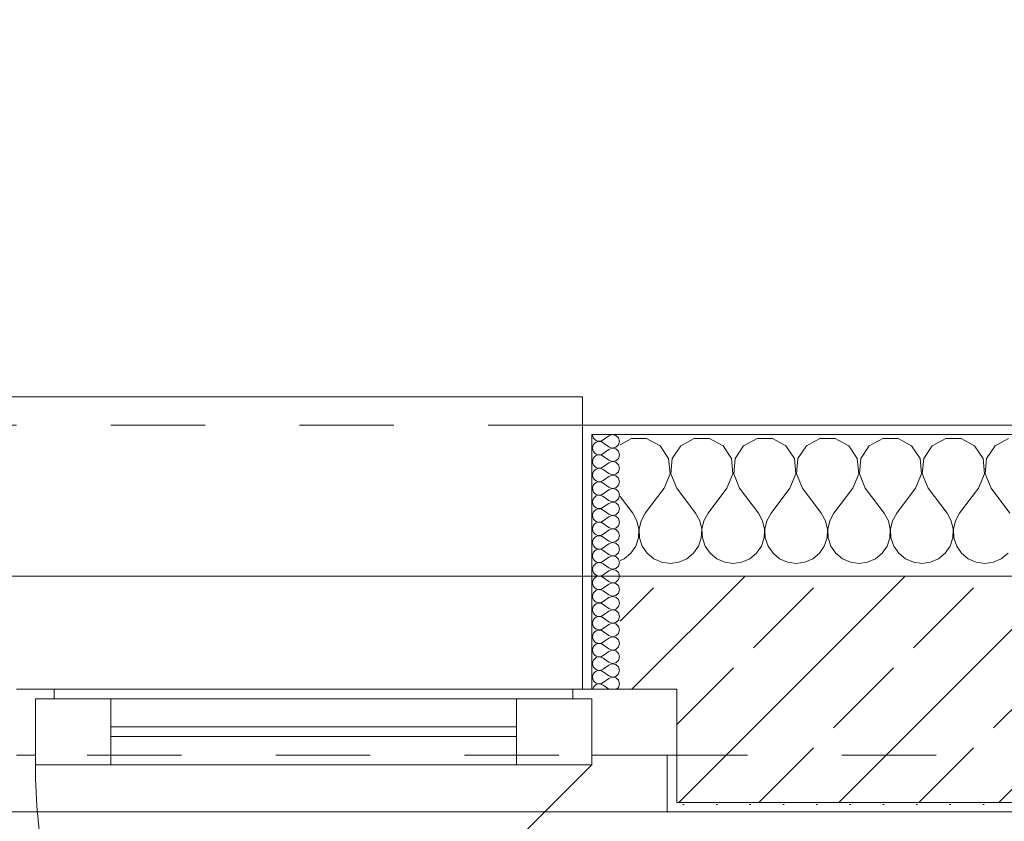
# Model space of a CAD drawing. Header units: metres. Extents: x -4 to 100, y -11 to 17.
# Tile 685 of 728: x 60.443 to 61.487, y 13.435 to 14.285. Entities that reach past the tile are written whole.
import ezdxf

# ---------------------------------------------------------------- set-up
doc = ezdxf.new("R2010")
doc.units = ezdxf.units.M
doc.header["$MEASUREMENT"] = 0
doc.linetypes.add('Strichlinie eng', pattern=[0.115, 0.075, -0.04])
doc.linetypes.add('Untersicht', pattern=[0.1, 0.075, -0.025])
for name, color, linetype in [('152 - Bemaßung_ Beschriftung.Ausbau', 7, 'Continuous'), ('603 - Struktur.Bodenplatte_ Decke Roh', 7, 'Continuous'), ('604 - Struktur.Wand Aussen', 7, 'Continuous'), ('650 - Abdeckung.Fußboden Aufbau', 7, 'Continuous'), ('Neubau_653 - Abdeckung.TB Verkofferung', 7, 'Continuous')]:
    doc.layers.add(name, color=color, linetype=linetype)
doc.styles.add('ERSTELLTER_STIL_2', font='txt')
doc.dimstyles.new('ERSTELLTER_STIL__5', dxfattribs={"dimtxt": 0.1, "dimasz": 0.0532, "dimexe": 0.18, "dimexo": 0.0625, "dimgap": 0, "dimtad": 1, "dimtih": 1, "dimtoh": 1, "dimzin": 0, "dimdsep": 46, "dimtxsty": 'ERSTELLTER_STIL_2', "dimblk": 'ARROWHEAD_2', "dimblk1": 'ARROWHEAD_2', "dimblk2": 'ARROWHEAD_2', "dimcen": 0.09, "dimse1": 1, "dimse2": 1, "dimclrd": 7, "dimclre": 7, "dimclrt": 7, "dimazin": 0, "dimtfac": 1, "dimtdec": 4, "dimtmove": 0, "dimatfit": 3, "dimfxl": 1, "dimtolj": 1, "dimtzin": 0, "dimarcsym": 0})
doc.dimstyles.new('ERSTELLTER_STIL__6', dxfattribs={"dimtxt": 0.1, "dimasz": 0.0532, "dimexe": 0.18, "dimexo": 0.0625, "dimgap": 0, "dimtad": 1, "dimtih": 1, "dimtoh": 1, "dimzin": 0, "dimdsep": 46, "dimtxsty": 'ERSTELLTER_STIL_2', "dimblk": 'ARROWHEAD_2', "dimblk1": 'ARROWHEAD_2', "dimblk2": 'ARROWHEAD_2', "dimcen": 0.09, "dimse1": 1, "dimse2": 1, "dimclrd": 7, "dimclre": 7, "dimclrt": 7, "dimazin": 0, "dimtfac": 1, "dimtdec": 4, "dimtmove": 2, "dimatfit": 3, "dimfxl": 1, "dimtolj": 1, "dimtzin": 0, "dimarcsym": 0})
pattern_1 = [(0, (0, 0), (0, 0.08660254), [0, -0.05]), (0, (0.025, 0.0433), (0, 0.08660254), [0, -0.05])]
pattern_2 = [(45, (0, 0), (-0.01767767, 0.01767767), [0, -0.025])]

# ---------------------------------------------------------------- blocks, each defined once
blk = doc.blocks.new('*X79')
at = {"layer": '604 - Struktur.Wand Aussen', "color": 7, "linetype": 'Continuous', "lineweight": 5}
for p, q in [((61.0919, 13.8407), (61.08, 13.8343)), ((61.1081, 13.8407), (61.0919, 13.8407)), ((61.1224, 13.833), (61.1081, 13.8407)), ((61.1585, 13.8407), (61.1442, 13.833)), ((61.1748, 13.8407), (61.1585, 13.8407)), ((61.1891, 13.833), (61.1748, 13.8407)), ((61.2252, 13.8407), (61.2109, 13.833)), ((61.2415, 13.8407), (61.2252, 13.8407)), ((61.2558, 13.833), (61.2415, 13.8407)), ((61.2919, 13.8407), (61.2776, 13.833)), ((61.3081, 13.8407), (61.2919, 13.8407)), ((61.3224, 13.833), (61.3081, 13.8407)), ((61.3585, 13.8407), (61.3442, 13.833)), ((61.3748, 13.8407), (61.3585, 13.8407)), ((61.3891, 13.833), (61.3748, 13.8407)), ((61.4252, 13.8407), (61.4109, 13.833)), ((61.4415, 13.8407), (61.4252, 13.8407)), ((61.4558, 13.833), (61.4415, 13.8407)), ((61.4919, 13.8407), (61.4776, 13.833)), ((61.1314, 13.8195), (61.1224, 13.833)), ((61.1442, 13.833), (61.1352, 13.8195)), ((61.1981, 13.8195), (61.1891, 13.833)), ((61.2109, 13.833), (61.2019, 13.8195)), ((61.2648, 13.8195), (61.2558, 13.833)), ((61.2776, 13.833), (61.2686, 13.8195)), ((61.3314, 13.8195), (61.3224, 13.833)), ((61.3442, 13.833), (61.3352, 13.8195)), ((61.3981, 13.8195), (61.3891, 13.833)), ((61.4109, 13.833), (61.4019, 13.8195)), ((61.4648, 13.8195), (61.4558, 13.833)), ((61.4776, 13.833), (61.4686, 13.8195)), ((61.133, 13.8033), (61.1314, 13.8195)), ((61.1352, 13.8195), (61.1337, 13.8033)), ((61.1996, 13.8033), (61.1981, 13.8195)), ((61.2019, 13.8195), (61.2004, 13.8033)), ((61.2663, 13.8033), (61.2648, 13.8195)), ((61.2686, 13.8195), (61.267, 13.8033)), ((61.333, 13.8033), (61.3314, 13.8195)), ((61.3352, 13.8195), (61.3337, 13.8033)), ((61.3996, 13.8033), (61.3981, 13.8195)), ((61.4019, 13.8195), (61.4004, 13.8033)), ((61.4663, 13.8033), (61.4648, 13.8195)), ((61.4686, 13.8195), (61.467, 13.8033)), ((61.1267, 13.7883), (61.133, 13.8033)), ((61.1337, 13.8033), (61.14, 13.7883)), ((61.1933, 13.7883), (61.1996, 13.8033)), ((61.2004, 13.8033), (61.2067, 13.7883)), ((61.26, 13.7883), (61.2663, 13.8033)), ((61.267, 13.8033), (61.2733, 13.7883)), ((61.3267, 13.7883), (61.333, 13.8033)), ((61.3337, 13.8033), (61.34, 13.7883)), ((61.3933, 13.7883), (61.3996, 13.8033)), ((61.4004, 13.8033), (61.4067, 13.7883)), ((61.46, 13.7883), (61.4663, 13.8033)), ((61.467, 13.8033), (61.4733, 13.7883)), ((61.1267, 13.7883), (61.1067, 13.7617)), ((61.14, 13.7883), (61.16, 13.7617)), ((61.1933, 13.7883), (61.1733, 13.7617)), ((61.2067, 13.7883), (61.2267, 13.7617)), ((61.26, 13.7883), (61.24, 13.7617)), ((61.2733, 13.7883), (61.2933, 13.7617)), ((61.3267, 13.7883), (61.3067, 13.7617)), ((61.34, 13.7883), (61.36, 13.7617)), ((61.3933, 13.7883), (61.3733, 13.7617)), ((61.4067, 13.7883), (61.4267, 13.7617)), ((61.46, 13.7883), (61.44, 13.7617)), ((61.4733, 13.7883), (61.4933, 13.7617)), ((61.08, 13.7794), (61.0933, 13.7617)), ((61.0978, 13.7536), (61.0933, 13.7617)), ((61.1067, 13.7617), (61.1022, 13.7536)), ((61.1645, 13.7536), (61.16, 13.7617)), ((61.1733, 13.7617), (61.1689, 13.7536)), ((61.2311, 13.7536), (61.2267, 13.7617)), ((61.24, 13.7617), (61.2355, 13.7536)), ((61.2978, 13.7536), (61.2933, 13.7617)), ((61.3067, 13.7617), (61.3022, 13.7536)), ((61.3645, 13.7536), (61.36, 13.7617)), ((61.3733, 13.7617), (61.3689, 13.7536)), ((61.4311, 13.7536), (61.4267, 13.7617)), ((61.44, 13.7617), (61.4355, 13.7536)), ((61.0999, 13.7447), (61.0978, 13.7536)), ((61.1022, 13.7536), (61.1001, 13.7447)), ((61.1665, 13.7447), (61.1645, 13.7536)), ((61.1689, 13.7536), (61.1668, 13.7447)), ((61.2332, 13.7447), (61.2311, 13.7536)), ((61.2355, 13.7536), (61.2335, 13.7447)), ((61.2999, 13.7447), (61.2978, 13.7536)), ((61.3022, 13.7536), (61.3001, 13.7447)), ((61.3665, 13.7447), (61.3645, 13.7536)), ((61.3689, 13.7536), (61.3668, 13.7447)), ((61.4332, 13.7447), (61.4311, 13.7536)), ((61.4355, 13.7536), (61.4335, 13.7447)), ((61.0994, 13.7355), (61.0999, 13.7447)), ((61.1001, 13.7447), (61.1006, 13.7355)), ((61.1661, 13.7355), (61.1665, 13.7447)), ((61.1668, 13.7447), (61.1672, 13.7355)), ((61.2328, 13.7355), (61.2332, 13.7447)), ((61.2335, 13.7447), (61.2339, 13.7355)), ((61.2994, 13.7355), (61.2999, 13.7447)), ((61.3001, 13.7447), (61.3006, 13.7355)), ((61.3661, 13.7355), (61.3665, 13.7447)), ((61.3668, 13.7447), (61.3672, 13.7355)), ((61.4328, 13.7355), (61.4332, 13.7447)), ((61.4335, 13.7447), (61.4339, 13.7355)), ((61.0965, 13.7268), (61.0994, 13.7355)), ((61.1006, 13.7355), (61.1035, 13.7268)), ((61.1631, 13.7268), (61.1661, 13.7355)), ((61.1672, 13.7355), (61.1702, 13.7268)), ((61.2298, 13.7268), (61.2328, 13.7355)), ((61.2339, 13.7355), (61.2369, 13.7268)), ((61.2965, 13.7268), (61.2994, 13.7355)), ((61.3006, 13.7355), (61.3035, 13.7268)), ((61.3631, 13.7268), (61.3661, 13.7355)), ((61.3672, 13.7355), (61.3702, 13.7268)), ((61.4298, 13.7268), (61.4328, 13.7355)), ((61.4339, 13.7355), (61.4369, 13.7268)), ((61.0842, 13.7133), (61.0913, 13.7192)), ((61.0913, 13.7192), (61.0965, 13.7268)), ((61.1035, 13.7268), (61.1087, 13.7192)), ((61.1087, 13.7192), (61.1158, 13.7133)), ((61.1509, 13.7133), (61.1579, 13.7192)), ((61.1579, 13.7192), (61.1631, 13.7268)), ((61.1702, 13.7268), (61.1754, 13.7192)), ((61.1754, 13.7192), (61.1825, 13.7133)), ((61.2175, 13.7133), (61.2246, 13.7192)), ((61.2246, 13.7192), (61.2298, 13.7268)), ((61.2369, 13.7268), (61.2421, 13.7192)), ((61.2421, 13.7192), (61.2491, 13.7133)), ((61.2842, 13.7133), (61.2913, 13.7192)), ((61.2913, 13.7192), (61.2965, 13.7268)), ((61.3035, 13.7268), (61.3087, 13.7192)), ((61.3087, 13.7192), (61.3158, 13.7133)), ((61.3509, 13.7133), (61.3579, 13.7192)), ((61.3579, 13.7192), (61.3631, 13.7268)), ((61.3702, 13.7268), (61.3754, 13.7192)), ((61.3754, 13.7192), (61.3825, 13.7133)), ((61.4175, 13.7133), (61.4246, 13.7192)), ((61.4246, 13.7192), (61.4298, 13.7268)), ((61.4369, 13.7268), (61.4421, 13.7192)), ((61.4421, 13.7192), (61.4491, 13.7133)), ((61.4842, 13.7133), (61.4913, 13.7192)), ((61.08, 13.7115), (61.0842, 13.7133)), ((61.1158, 13.7133), (61.1242, 13.7096)), ((61.1242, 13.7096), (61.1333, 13.7083)), ((61.1333, 13.7083), (61.1424, 13.7096)), ((61.1424, 13.7096), (61.1509, 13.7133)), ((61.1825, 13.7133), (61.1909, 13.7096)), ((61.1909, 13.7096), (61.2, 13.7083)), ((61.2, 13.7083), (61.2091, 13.7096)), ((61.2091, 13.7096), (61.2175, 13.7133)), ((61.2491, 13.7133), (61.2576, 13.7096)), ((61.2576, 13.7096), (61.2667, 13.7083)), ((61.2667, 13.7083), (61.2758, 13.7096)), ((61.2758, 13.7096), (61.2842, 13.7133)), ((61.3158, 13.7133), (61.3242, 13.7096)), ((61.3242, 13.7096), (61.3333, 13.7083)), ((61.3333, 13.7083), (61.3424, 13.7096)), ((61.3424, 13.7096), (61.3509, 13.7133)), ((61.3825, 13.7133), (61.3909, 13.7096)), ((61.3909, 13.7096), (61.4, 13.7083)), ((61.4, 13.7083), (61.4091, 13.7096)), ((61.4091, 13.7096), (61.4175, 13.7133)), ((61.4491, 13.7133), (61.4576, 13.7096)), ((61.4576, 13.7096), (61.4667, 13.7083)), ((61.4667, 13.7083), (61.4758, 13.7096)), ((61.4758, 13.7096), (61.4842, 13.7133))]:
    blk.add_line(p, q, dxfattribs=at)
blk = doc.blocks.new('*X108')
at = {"layer": '604 - Struktur.Wand Aussen', "color": 7, "linetype": 'Continuous', "lineweight": 5}
for p, q in [((61.0507, 13.845), (61.051, 13.843)), ((61.0715, 13.845), (61.0679, 13.8436)), ((61.0753, 13.8442), (61.0715, 13.845)), ((61.0782, 13.8416), (61.0753, 13.8442)), ((61.051, 13.843), (61.0518, 13.8412)), ((61.0518, 13.8345), (61.051, 13.8327)), ((61.0518, 13.8412), (61.053, 13.8397)), ((61.053, 13.836), (61.0518, 13.8345)), ((61.053, 13.8397), (61.0547, 13.8386)), ((61.0547, 13.8371), (61.053, 13.836)), ((61.0547, 13.8386), (61.0565, 13.838)), ((61.0565, 13.8377), (61.0547, 13.8371)), ((61.0565, 13.838), (61.0585, 13.8379)), ((61.0585, 13.8378), (61.0565, 13.8377)), ((61.0585, 13.8379), (61.0604, 13.8383)), ((61.0604, 13.8374), (61.0585, 13.8378)), ((61.0604, 13.8383), (61.0621, 13.8393)), ((61.0621, 13.8364), (61.0604, 13.8374)), ((61.0679, 13.8436), (61.0621, 13.8393)), ((61.0679, 13.8321), (61.0621, 13.8364)), ((61.0753, 13.8315), (61.0782, 13.8341)), ((61.0793, 13.8379), (61.0782, 13.8416)), ((61.0782, 13.8341), (61.0793, 13.8379)), ((61.051, 13.8327), (61.0507, 13.8307)), ((61.0507, 13.8307), (61.051, 13.8288)), ((61.051, 13.8288), (61.0518, 13.827)), ((61.0518, 13.827), (61.053, 13.8254)), ((61.053, 13.8254), (61.0547, 13.8243)), ((61.0547, 13.8243), (61.0565, 13.8237)), ((61.0565, 13.8234), (61.0547, 13.8228)), ((61.0565, 13.8237), (61.0585, 13.8236)), ((61.0585, 13.8235), (61.0565, 13.8234)), ((61.0585, 13.8236), (61.0604, 13.824)), ((61.0604, 13.8231), (61.0585, 13.8235)), ((61.0604, 13.824), (61.0621, 13.825)), ((61.0679, 13.8293), (61.0621, 13.825)), ((61.0679, 13.8321), (61.0715, 13.8307)), ((61.0715, 13.8307), (61.0679, 13.8293)), ((61.0715, 13.8307), (61.0753, 13.8315)), ((61.0753, 13.83), (61.0715, 13.8307)), ((61.0782, 13.8273), (61.0753, 13.83)), ((61.0793, 13.8236), (61.0782, 13.8273)), ((61.0782, 13.8198), (61.0793, 13.8236)), ((61.051, 13.8184), (61.0507, 13.8164)), ((61.0507, 13.8164), (61.051, 13.8145)), ((61.0518, 13.8202), (61.051, 13.8184)), ((61.051, 13.8145), (61.0518, 13.8127)), ((61.053, 13.8217), (61.0518, 13.8202)), ((61.0518, 13.8127), (61.053, 13.8112)), ((61.0547, 13.8228), (61.053, 13.8217)), ((61.0621, 13.8221), (61.0604, 13.8231)), ((61.0679, 13.8179), (61.0621, 13.8221)), ((61.0679, 13.815), (61.0621, 13.8107)), ((61.0679, 13.8179), (61.0715, 13.8165)), ((61.0715, 13.8164), (61.0679, 13.815)), ((61.0715, 13.8165), (61.0753, 13.8172)), ((61.0753, 13.8157), (61.0715, 13.8164)), ((61.0753, 13.8172), (61.0782, 13.8198)), ((61.0782, 13.813), (61.0753, 13.8157)), ((61.0793, 13.8093), (61.0782, 13.813)), ((61.051, 13.8041), (61.0507, 13.8021)), ((61.0518, 13.8059), (61.051, 13.8041)), ((61.053, 13.8074), (61.0518, 13.8059)), ((61.053, 13.8112), (61.0547, 13.81)), ((61.0547, 13.8085), (61.053, 13.8074)), ((61.0547, 13.81), (61.0565, 13.8094)), ((61.0565, 13.8092), (61.0547, 13.8085)), ((61.0565, 13.8094), (61.0585, 13.8093)), ((61.0585, 13.8093), (61.0565, 13.8092)), ((61.0585, 13.8093), (61.0604, 13.8098)), ((61.0604, 13.8088), (61.0585, 13.8093)), ((61.0604, 13.8098), (61.0621, 13.8107)), ((61.0621, 13.8079), (61.0604, 13.8088)), ((61.0679, 13.8036), (61.0621, 13.8079)), ((61.0679, 13.8036), (61.0715, 13.8022)), ((61.0715, 13.8022), (61.0753, 13.8029)), ((61.0753, 13.8029), (61.0782, 13.8055)), ((61.0782, 13.8055), (61.0793, 13.8093)), ((61.0507, 13.8021), (61.051, 13.8002)), ((61.051, 13.8002), (61.0518, 13.7984)), ((61.0518, 13.7984), (61.053, 13.7969)), ((61.053, 13.7931), (61.0518, 13.7916)), ((61.053, 13.7969), (61.0547, 13.7958)), ((61.0547, 13.7942), (61.053, 13.7931)), ((61.0547, 13.7958), (61.0565, 13.7951)), ((61.0565, 13.7949), (61.0547, 13.7942)), ((61.0565, 13.7951), (61.0585, 13.795)), ((61.0585, 13.795), (61.0565, 13.7949)), ((61.0585, 13.795), (61.0604, 13.7955)), ((61.0604, 13.7945), (61.0585, 13.795)), ((61.0604, 13.7955), (61.0621, 13.7964)), ((61.0621, 13.7936), (61.0604, 13.7945)), ((61.0679, 13.8007), (61.0621, 13.7964)), ((61.0679, 13.7893), (61.0621, 13.7936)), ((61.0715, 13.8021), (61.0679, 13.8007)), ((61.0753, 13.8014), (61.0715, 13.8021)), ((61.0782, 13.7988), (61.0753, 13.8014)), ((61.0793, 13.795), (61.0782, 13.7988)), ((61.0782, 13.7912), (61.0793, 13.795)), ((61.051, 13.7898), (61.0507, 13.7879)), ((61.0507, 13.7879), (61.051, 13.7859)), ((61.0518, 13.7916), (61.051, 13.7898)), ((61.051, 13.7859), (61.0518, 13.7841)), ((61.0518, 13.7841), (61.053, 13.7826)), ((61.053, 13.7826), (61.0547, 13.7815)), ((61.0547, 13.7815), (61.0565, 13.7808)), ((61.0604, 13.7812), (61.0621, 13.7821)), ((61.0679, 13.7864), (61.0621, 13.7821)), ((61.0679, 13.7893), (61.0715, 13.7879)), ((61.0715, 13.7878), (61.0679, 13.7864)), ((61.0715, 13.7879), (61.0753, 13.7886)), ((61.0753, 13.7871), (61.0715, 13.7878)), ((61.0753, 13.7886), (61.0782, 13.7912)), ((61.0782, 13.7845), (61.0753, 13.7871)), ((61.0793, 13.7807), (61.0782, 13.7845)), ((61.051, 13.7755), (61.0507, 13.7736)), ((61.0507, 13.7736), (61.051, 13.7716)), ((61.0518, 13.7773), (61.051, 13.7755)), ((61.051, 13.7716), (61.0518, 13.7698)), ((61.053, 13.7788), (61.0518, 13.7773)), ((61.0547, 13.78), (61.053, 13.7788)), ((61.0565, 13.7806), (61.0547, 13.78)), ((61.0565, 13.7808), (61.0585, 13.7807)), ((61.0585, 13.7807), (61.0565, 13.7806)), ((61.0585, 13.7807), (61.0604, 13.7812)), ((61.0604, 13.7802), (61.0585, 13.7807)), ((61.0621, 13.7793), (61.0604, 13.7802)), ((61.0679, 13.775), (61.0621, 13.7793)), ((61.0679, 13.7721), (61.0621, 13.7679)), ((61.0679, 13.775), (61.0715, 13.7736)), ((61.0715, 13.7735), (61.0679, 13.7721)), ((61.0715, 13.7736), (61.0753, 13.7743)), ((61.0753, 13.7728), (61.0715, 13.7735)), ((61.0753, 13.7743), (61.0782, 13.777)), ((61.0782, 13.7702), (61.0753, 13.7728)), ((61.0782, 13.777), (61.0793, 13.7807)), ((61.051, 13.7612), (61.0507, 13.7593)), ((61.0518, 13.763), (61.051, 13.7612)), ((61.0518, 13.7698), (61.053, 13.7683)), ((61.053, 13.7646), (61.0518, 13.763)), ((61.053, 13.7683), (61.0547, 13.7672)), ((61.0547, 13.7657), (61.053, 13.7646)), ((61.0547, 13.7672), (61.0565, 13.7666)), ((61.0565, 13.7663), (61.0547, 13.7657)), ((61.0565, 13.7666), (61.0585, 13.7665)), ((61.0585, 13.7664), (61.0565, 13.7663)), ((61.0585, 13.7665), (61.0604, 13.7669)), ((61.0604, 13.766), (61.0585, 13.7664)), ((61.0604, 13.7669), (61.0621, 13.7679)), ((61.0621, 13.765), (61.0604, 13.766)), ((61.0679, 13.7607), (61.0621, 13.765)), ((61.0679, 13.7607), (61.0715, 13.7593)), ((61.0753, 13.76), (61.0782, 13.7627)), ((61.0793, 13.7664), (61.0782, 13.7702)), ((61.0782, 13.7627), (61.0793, 13.7664)), ((61.0507, 13.7593), (61.051, 13.7573)), ((61.051, 13.7573), (61.0518, 13.7555)), ((61.0518, 13.7555), (61.053, 13.754)), ((61.053, 13.7503), (61.0518, 13.7488)), ((61.053, 13.754), (61.0547, 13.7529)), ((61.0547, 13.7514), (61.053, 13.7503)), ((61.0547, 13.7529), (61.0565, 13.7523)), ((61.0565, 13.752), (61.0547, 13.7514)), ((61.0565, 13.7523), (61.0585, 13.7522)), ((61.0585, 13.7521), (61.0565, 13.752)), ((61.0585, 13.7522), (61.0604, 13.7526)), ((61.0604, 13.7517), (61.0585, 13.7521)), ((61.0604, 13.7526), (61.0621, 13.7536)), ((61.0621, 13.7507), (61.0604, 13.7517)), ((61.0679, 13.7579), (61.0621, 13.7536)), ((61.0679, 13.7464), (61.0621, 13.7507)), ((61.0715, 13.7593), (61.0679, 13.7579)), ((61.0715, 13.7593), (61.0753, 13.76)), ((61.0753, 13.7585), (61.0715, 13.7593)), ((61.0782, 13.7559), (61.0753, 13.7585)), ((61.0793, 13.7521), (61.0782, 13.7559)), ((61.0782, 13.7484), (61.0793, 13.7521)), ((61.051, 13.747), (61.0507, 13.745)), ((61.0507, 13.745), (61.051, 13.743)), ((61.0518, 13.7488), (61.051, 13.747)), ((61.051, 13.743), (61.0518, 13.7412)), ((61.0518, 13.7412), (61.053, 13.7397)), ((61.053, 13.7397), (61.0547, 13.7386)), ((61.0679, 13.7436), (61.0621, 13.7393)), ((61.0679, 13.7464), (61.0715, 13.745)), ((61.0715, 13.745), (61.0679, 13.7436)), ((61.0715, 13.745), (61.0753, 13.7458)), ((61.0753, 13.7442), (61.0715, 13.745)), ((61.0753, 13.7458), (61.0782, 13.7484)), ((61.0782, 13.7416), (61.0753, 13.7442)), ((61.0793, 13.7379), (61.0782, 13.7416)), ((61.051, 13.7327), (61.0507, 13.7307)), ((61.0507, 13.7307), (61.051, 13.7288)), ((61.0518, 13.7345), (61.051, 13.7327)), ((61.053, 13.736), (61.0518, 13.7345)), ((61.0547, 13.7371), (61.053, 13.736)), ((61.0547, 13.7386), (61.0565, 13.738)), ((61.0565, 13.7377), (61.0547, 13.7371)), ((61.0565, 13.738), (61.0585, 13.7379)), ((61.0585, 13.7378), (61.0565, 13.7377)), ((61.0585, 13.7379), (61.0604, 13.7383)), ((61.0604, 13.7374), (61.0585, 13.7378)), ((61.0604, 13.7383), (61.0621, 13.7393)), ((61.0621, 13.7364), (61.0604, 13.7374)), ((61.0679, 13.7321), (61.0621, 13.7364)), ((61.0679, 13.7293), (61.0621, 13.725)), ((61.0679, 13.7321), (61.0715, 13.7307)), ((61.0715, 13.7307), (61.0679, 13.7293)), ((61.0715, 13.7307), (61.0753, 13.7315)), ((61.0753, 13.73), (61.0715, 13.7307)), ((61.0753, 13.7315), (61.0782, 13.7341)), ((61.0782, 13.7273), (61.0753, 13.73)), ((61.0782, 13.7341), (61.0793, 13.7379)), ((61.051, 13.7288), (61.0518, 13.727)), ((61.0518, 13.7202), (61.051, 13.7184)), ((61.0518, 13.727), (61.053, 13.7254)), ((61.053, 13.7217), (61.0518, 13.7202)), ((61.053, 13.7254), (61.0547, 13.7243)), ((61.0547, 13.7228), (61.053, 13.7217)), ((61.0547, 13.7243), (61.0565, 13.7237)), ((61.0565, 13.7234), (61.0547, 13.7228)), ((61.0565, 13.7237), (61.0585, 13.7236)), ((61.0585, 13.7235), (61.0565, 13.7234)), ((61.0585, 13.7236), (61.0604, 13.724)), ((61.0604, 13.7231), (61.0585, 13.7235)), ((61.0604, 13.724), (61.0621, 13.725)), ((61.0621, 13.7221), (61.0604, 13.7231)), ((61.0679, 13.7179), (61.0621, 13.7221)), ((61.0753, 13.7172), (61.0782, 13.7198)), ((61.0793, 13.7236), (61.0782, 13.7273)), ((61.0782, 13.7198), (61.0793, 13.7236)), ((61.051, 13.7184), (61.0507, 13.7164)), ((61.0507, 13.7164), (61.051, 13.7145)), ((61.051, 13.7145), (61.0518, 13.7127)), ((61.0518, 13.7127), (61.053, 13.7112)), ((61.053, 13.7112), (61.0547, 13.71)), ((61.0547, 13.7085), (61.053, 13.7074)), ((61.0547, 13.71), (61.0565, 13.7094)), ((61.0565, 13.7092), (61.0547, 13.7085)), ((61.0565, 13.7094), (61.0585, 13.7093)), ((61.0585, 13.7093), (61.0565, 13.7092)), ((61.0585, 13.7093), (61.0604, 13.7098)), ((61.0604, 13.7088), (61.0585, 13.7093)), ((61.0604, 13.7098), (61.0621, 13.7107)), ((61.0621, 13.7079), (61.0604, 13.7088)), ((61.0679, 13.715), (61.0621, 13.7107)), ((61.0679, 13.7179), (61.0715, 13.7165)), ((61.0715, 13.7164), (61.0679, 13.715)), ((61.0715, 13.7165), (61.0753, 13.7172)), ((61.0753, 13.7157), (61.0715, 13.7164)), ((61.0782, 13.713), (61.0753, 13.7157)), ((61.0793, 13.7093), (61.0782, 13.713)), ((61.0782, 13.7055), (61.0793, 13.7093)), ((61.051, 13.7041), (61.0507, 13.7021)), ((61.0507, 13.7021), (61.051, 13.7002)), ((61.0518, 13.7059), (61.051, 13.7041)), ((61.051, 13.7002), (61.0518, 13.6984)), ((61.053, 13.7074), (61.0518, 13.7059)), ((61.0518, 13.6984), (61.053, 13.6969)), ((61.0679, 13.7036), (61.0621, 13.7079)), ((61.0679, 13.7007), (61.0621, 13.6964)), ((61.0679, 13.7036), (61.0715, 13.7022)), ((61.0715, 13.7021), (61.0679, 13.7007)), ((61.0715, 13.7022), (61.0753, 13.7029)), ((61.0753, 13.7014), (61.0715, 13.7021)), ((61.0753, 13.7029), (61.0782, 13.7055)), ((61.0782, 13.6988), (61.0753, 13.7014)), ((61.0793, 13.695), (61.0782, 13.6988)), ((61.051, 13.6898), (61.0507, 13.6879)), ((61.0507, 13.6879), (61.051, 13.6859)), ((61.0518, 13.6916), (61.051, 13.6898)), ((61.053, 13.6931), (61.0518, 13.6916)), ((61.053, 13.6969), (61.0547, 13.6958)), ((61.0547, 13.6942), (61.053, 13.6931)), ((61.0547, 13.6958), (61.0565, 13.6951)), ((61.0565, 13.6949), (61.0547, 13.6942)), ((61.0565, 13.6951), (61.0585, 13.695)), ((61.0585, 13.695), (61.0565, 13.6949)), ((61.0585, 13.695), (61.0604, 13.6955)), ((61.0604, 13.6945), (61.0585, 13.695)), ((61.0604, 13.6955), (61.0621, 13.6964)), ((61.0621, 13.6936), (61.0604, 13.6945)), ((61.0679, 13.6893), (61.0621, 13.6936)), ((61.0679, 13.6893), (61.0715, 13.6879)), ((61.0715, 13.6878), (61.0679, 13.6864)), ((61.0715, 13.6879), (61.0753, 13.6886)), ((61.0753, 13.6871), (61.0715, 13.6878)), ((61.0753, 13.6886), (61.0782, 13.6912)), ((61.0782, 13.6912), (61.0793, 13.695)), ((61.051, 13.6859), (61.0518, 13.6841)), ((61.0518, 13.6773), (61.051, 13.6755)), ((61.0518, 13.6841), (61.053, 13.6826)), ((61.053, 13.6788), (61.0518, 13.6773)), ((61.053, 13.6826), (61.0547, 13.6815)), ((61.0547, 13.68), (61.053, 13.6788)), ((61.0547, 13.6815), (61.0565, 13.6808)), ((61.0565, 13.6806), (61.0547, 13.68)), ((61.0565, 13.6808), (61.0585, 13.6807)), ((61.0585, 13.6807), (61.0565, 13.6806)), ((61.0585, 13.6807), (61.0604, 13.6812)), ((61.0604, 13.6802), (61.0585, 13.6807)), ((61.0604, 13.6812), (61.0621, 13.6821)), ((61.0621, 13.6793), (61.0604, 13.6802)), ((61.0679, 13.6864), (61.0621, 13.6821)), ((61.0679, 13.675), (61.0621, 13.6793)), ((61.0782, 13.6845), (61.0753, 13.6871)), ((61.0753, 13.6743), (61.0782, 13.677)), ((61.0793, 13.6807), (61.0782, 13.6845)), ((61.0782, 13.677), (61.0793, 13.6807)), ((61.051, 13.6755), (61.0507, 13.6736)), ((61.0507, 13.6736), (61.051, 13.6716)), ((61.051, 13.6716), (61.0518, 13.6698)), ((61.0518, 13.6698), (61.053, 13.6683)), ((61.053, 13.6683), (61.0547, 13.6672)), ((61.0547, 13.6672), (61.0565, 13.6666)), ((61.0565, 13.6666), (61.0585, 13.6665)), ((61.0585, 13.6665), (61.0604, 13.6669)), ((61.0604, 13.6669), (61.0621, 13.6679)), ((61.0679, 13.6721), (61.0621, 13.6679)), ((61.0679, 13.675), (61.0715, 13.6736)), ((61.0715, 13.6735), (61.0679, 13.6721)), ((61.0715, 13.6736), (61.0753, 13.6743)), ((61.0753, 13.6728), (61.0715, 13.6735)), ((61.0782, 13.6702), (61.0753, 13.6728)), ((61.0793, 13.6664), (61.0782, 13.6702)), ((61.051, 13.6612), (61.0507, 13.6593)), ((61.0507, 13.6593), (61.051, 13.6573)), ((61.0518, 13.663), (61.051, 13.6612)), ((61.051, 13.6573), (61.0518, 13.6555)), ((61.053, 13.6646), (61.0518, 13.663)), ((61.0547, 13.6657), (61.053, 13.6646)), ((61.0565, 13.6663), (61.0547, 13.6657)), ((61.0585, 13.6664), (61.0565, 13.6663)), ((61.0604, 13.666), (61.0585, 13.6664)), ((61.0621, 13.665), (61.0604, 13.666)), ((61.0679, 13.6607), (61.0621, 13.665)), ((61.0679, 13.6579), (61.0621, 13.6536)), ((61.0679, 13.6607), (61.0715, 13.6593)), ((61.0715, 13.6593), (61.0679, 13.6579)), ((61.0715, 13.6593), (61.0753, 13.66)), ((61.0753, 13.6585), (61.0715, 13.6593)), ((61.0753, 13.66), (61.0782, 13.6627)), ((61.0782, 13.6559), (61.0753, 13.6585)), ((61.0782, 13.6627), (61.0793, 13.6664)), ((61.051, 13.647), (61.0507, 13.645)), ((61.0518, 13.6488), (61.051, 13.647)), ((61.0518, 13.6555), (61.053, 13.654)), ((61.053, 13.6503), (61.0518, 13.6488)), ((61.053, 13.654), (61.0547, 13.6529)), ((61.0547, 13.6514), (61.053, 13.6503)), ((61.0547, 13.6529), (61.0565, 13.6523)), ((61.0565, 13.652), (61.0547, 13.6514)), ((61.0565, 13.6523), (61.0585, 13.6522)), ((61.0585, 13.6521), (61.0565, 13.652)), ((61.0585, 13.6522), (61.0604, 13.6526)), ((61.0604, 13.6517), (61.0585, 13.6521)), ((61.0604, 13.6526), (61.0621, 13.6536)), ((61.0621, 13.6507), (61.0604, 13.6517)), ((61.0679, 13.6464), (61.0621, 13.6507)), ((61.0679, 13.6464), (61.0715, 13.645)), ((61.0715, 13.645), (61.0753, 13.6458)), ((61.0753, 13.6458), (61.0782, 13.6484)), ((61.0793, 13.6521), (61.0782, 13.6559)), ((61.0782, 13.6484), (61.0793, 13.6521)), ((61.0507, 13.645), (61.051, 13.643)), ((61.051, 13.643), (61.0518, 13.6412)), ((61.0518, 13.6412), (61.053, 13.6397)), ((61.053, 13.636), (61.0518, 13.6345)), ((61.053, 13.6397), (61.0547, 13.6386)), ((61.0547, 13.6371), (61.053, 13.636)), ((61.0547, 13.6386), (61.0565, 13.638)), ((61.0565, 13.6377), (61.0547, 13.6371)), ((61.0565, 13.638), (61.0585, 13.6379)), ((61.0585, 13.6378), (61.0565, 13.6377)), ((61.0585, 13.6379), (61.0604, 13.6383)), ((61.0604, 13.6374), (61.0585, 13.6378)), ((61.0604, 13.6383), (61.0621, 13.6393)), ((61.0621, 13.6364), (61.0604, 13.6374)), ((61.0679, 13.6436), (61.0621, 13.6393)), ((61.0679, 13.6321), (61.0621, 13.6364)), ((61.0715, 13.645), (61.0679, 13.6436)), ((61.0753, 13.6442), (61.0715, 13.645)), ((61.0782, 13.6416), (61.0753, 13.6442)), ((61.0793, 13.6379), (61.0782, 13.6416)), ((61.0782, 13.6341), (61.0793, 13.6379)), ((61.051, 13.6327), (61.0507, 13.6307)), ((61.0507, 13.6307), (61.051, 13.6288)), ((61.0518, 13.6345), (61.051, 13.6327)), ((61.051, 13.6288), (61.0518, 13.627)), ((61.0518, 13.627), (61.053, 13.6254)), ((61.053, 13.6254), (61.0547, 13.6243)), ((61.0604, 13.624), (61.0621, 13.625)), ((61.0679, 13.6293), (61.0621, 13.625)), ((61.0679, 13.6321), (61.0715, 13.6307)), ((61.0715, 13.6307), (61.0679, 13.6293)), ((61.0715, 13.6307), (61.0753, 13.6315)), ((61.0753, 13.63), (61.0715, 13.6307)), ((61.0753, 13.6315), (61.0782, 13.6341)), ((61.0782, 13.6273), (61.0753, 13.63)), ((61.0793, 13.6236), (61.0782, 13.6273)), ((61.051, 13.6184), (61.0507, 13.6164)), ((61.0507, 13.6164), (61.051, 13.6145)), ((61.0518, 13.6202), (61.051, 13.6184)), ((61.051, 13.6145), (61.0518, 13.6127)), ((61.053, 13.6217), (61.0518, 13.6202)), ((61.0547, 13.6228), (61.053, 13.6217)), ((61.0547, 13.6243), (61.0565, 13.6237)), ((61.0565, 13.6234), (61.0547, 13.6228)), ((61.0565, 13.6237), (61.0585, 13.6236)), ((61.0585, 13.6235), (61.0565, 13.6234)), ((61.0585, 13.6236), (61.0604, 13.624)), ((61.0604, 13.6231), (61.0585, 13.6235)), ((61.0621, 13.6221), (61.0604, 13.6231)), ((61.0679, 13.6179), (61.0621, 13.6221)), ((61.0679, 13.615), (61.0621, 13.6107)), ((61.0679, 13.6179), (61.0715, 13.6165)), ((61.0715, 13.6164), (61.0679, 13.615)), ((61.0715, 13.6165), (61.0753, 13.6172)), ((61.0753, 13.6157), (61.0715, 13.6164)), ((61.0753, 13.6172), (61.0782, 13.6198)), ((61.0782, 13.613), (61.0753, 13.6157)), ((61.0782, 13.6198), (61.0793, 13.6236)), ((61.051, 13.6041), (61.0507, 13.6021)), ((61.0518, 13.6059), (61.051, 13.6041)), ((61.0518, 13.6127), (61.053, 13.6112)), ((61.053, 13.6074), (61.0518, 13.6059)), ((61.053, 13.6112), (61.0547, 13.61)), ((61.0547, 13.6085), (61.053, 13.6074)), ((61.0547, 13.61), (61.0565, 13.6094)), ((61.0565, 13.6092), (61.0547, 13.6085)), ((61.0565, 13.6094), (61.0585, 13.6093)), ((61.0585, 13.6093), (61.0565, 13.6092)), ((61.0585, 13.6093), (61.0604, 13.6098)), ((61.0604, 13.6088), (61.0585, 13.6093)), ((61.0604, 13.6098), (61.0621, 13.6107)), ((61.0621, 13.6079), (61.0604, 13.6088)), ((61.0679, 13.6036), (61.0621, 13.6079)), ((61.0753, 13.6029), (61.0782, 13.6055)), ((61.0793, 13.6093), (61.0782, 13.613)), ((61.0782, 13.6055), (61.0793, 13.6093)), ((61.0507, 13.6021), (61.051, 13.6002)), ((61.051, 13.6002), (61.0518, 13.5984)), ((61.0518, 13.5984), (61.053, 13.5969)), ((61.053, 13.5969), (61.0547, 13.5958)), ((61.0547, 13.5942), (61.053, 13.5931)), ((61.0547, 13.5958), (61.0565, 13.5951)), ((61.0565, 13.5949), (61.0547, 13.5942)), ((61.0565, 13.5951), (61.0585, 13.595)), ((61.0585, 13.595), (61.0565, 13.5949)), ((61.0585, 13.595), (61.0604, 13.5955)), ((61.0604, 13.5945), (61.0585, 13.595)), ((61.0604, 13.5955), (61.0621, 13.5964)), ((61.0621, 13.5936), (61.0604, 13.5945)), ((61.0679, 13.6007), (61.0621, 13.5964)), ((61.0679, 13.5893), (61.0621, 13.5936)), ((61.0679, 13.6036), (61.0715, 13.6022)), ((61.0715, 13.6021), (61.0679, 13.6007)), ((61.0715, 13.6022), (61.0753, 13.6029)), ((61.0753, 13.6014), (61.0715, 13.6021)), ((61.0782, 13.5988), (61.0753, 13.6014)), ((61.0793, 13.595), (61.0782, 13.5988)), ((61.0782, 13.5912), (61.0793, 13.595)), ((61.051, 13.5898), (61.0507, 13.5879)), ((61.0507, 13.5879), (61.051, 13.5859)), ((61.0518, 13.5916), (61.051, 13.5898)), ((61.051, 13.5859), (61.0518, 13.5841)), ((61.053, 13.5931), (61.0518, 13.5916)), ((61.0518, 13.5841), (61.053, 13.5826)), ((61.0679, 13.5864), (61.0621, 13.5821)), ((61.0679, 13.5893), (61.0715, 13.5879)), ((61.0715, 13.5878), (61.0679, 13.5864)), ((61.0715, 13.5879), (61.0753, 13.5886)), ((61.0753, 13.5871), (61.0715, 13.5878)), ((61.0753, 13.5886), (61.0782, 13.5912)), ((61.0782, 13.5845), (61.0753, 13.5871)), ((61.0793, 13.5807), (61.0782, 13.5845)), ((61.051, 13.5755), (61.0509, 13.575)), ((61.0518, 13.5773), (61.051, 13.5755)), ((61.053, 13.5788), (61.0518, 13.5773)), ((61.053, 13.5826), (61.0547, 13.5815)), ((61.0547, 13.58), (61.053, 13.5788)), ((61.0547, 13.5815), (61.0565, 13.5808)), ((61.0565, 13.5806), (61.0547, 13.58)), ((61.0565, 13.5808), (61.0585, 13.5807)), ((61.0585, 13.5807), (61.0565, 13.5806)), ((61.0585, 13.5807), (61.0604, 13.5812)), ((61.0604, 13.5802), (61.0585, 13.5807)), ((61.0604, 13.5812), (61.0621, 13.5821)), ((61.0621, 13.5793), (61.0604, 13.5802)), ((61.0679, 13.575), (61.0621, 13.5793)), ((61.0761, 13.575), (61.0782, 13.577)), ((61.0782, 13.577), (61.0793, 13.5807))]:
    blk.add_line(p, q, dxfattribs=at)
blk = doc.blocks.new('*D313')
at = {"layer": '152 - Bemaßung_ Beschriftung.Ausbau', "color": 7, "linetype": 'Continuous', "lineweight": 5}
for p, q in [((58.74, 14.8025), (58.74, 14.9075)), ((58.7602, 14.89), (58.7198, 14.82)), ((61.1602, 14.89), (61.1198, 14.82)), ((57.55, 14.855), (58.74, 14.855)), ((58.74, 14.855), (61.14, 14.855))]:
    blk.add_line(p, q, dxfattribs=at)
at = {"layer": '152 - Bemaßung_ Beschriftung.Ausbau', "color": 7, "lineweight": 5, "char_height": 0.1, "attachment_point": 7, "style": 'ERSTELLTER_STIL_2'}
for s, insert in [('\\A1;{\\pql;\\fArial|b0|i0|c0|p38;2,40}', (59.807, 14.875)), ('\\A1;{\\pql;\\fArial|b0|i0|c0|p38;2,01}', (59.807, 14.735))]:
    blk.add_mtext(s, dxfattribs=dict(at, insert=insert))
blk = doc.blocks.new('ARROWHEAD_2')
at = {"color": 0, "linetype": 'Continuous', "lineweight": 0}
for p, q in [((-0.378, -0.655), (0.378, 0.655)), ((0, 0), (-1, 0))]:
    blk.add_line(p, q, dxfattribs=at)
blk = doc.blocks.new('*D314')
at = {"layer": '152 - Bemaßung_ Beschriftung.Ausbau', "color": 7, "linetype": 'Continuous', "lineweight": 5}
for p, q in [((61.14, 14.8025), (61.14, 14.9075)), ((61.1602, 14.89), (61.1198, 14.82)), ((62.2952, 14.89), (62.2548, 14.82)), ((58.74, 14.855), (61.14, 14.855)), ((61.14, 14.855), (62.275, 14.855))]:
    blk.add_line(p, q, dxfattribs=at)
at = {"layer": '152 - Bemaßung_ Beschriftung.Ausbau', "color": 7, "lineweight": 5, "char_height": 0.1, "attachment_point": 7, "style": 'ERSTELLTER_STIL_2'}
for s, insert in [('\\A1;{\\pql;\\fArial|b0|i0|c0|p38;1,13\\fArial|b0|i0|c0|p38;\\A1{\\H.66x;\\S5^  ;}}', (61.5494, 14.8556)), ('\\A1;{\\pql;\\fArial|b0|i0|c0|p38;15}', (62.2741, 14.8659))]:
    blk.add_mtext(s, dxfattribs=dict(at, insert=insert))
blk = doc.blocks.new('*D315')
at = {"layer": '152 - Bemaßung_ Beschriftung.Ausbau', "color": 7, "linetype": 'Continuous', "lineweight": 5}
for p, q in [((62.275, 14.8025), (62.275, 14.9075)), ((62.425, 14.8025), (62.425, 14.9075)), ((62.2952, 14.89), (62.2548, 14.82)), ((62.4048, 14.82), (62.4452, 14.89)), ((61.14, 14.855), (62.275, 14.855)), ((62.275, 14.855), (62.425, 14.855)), ((62.425, 14.855), (62.4593, 14.855))]:
    blk.add_line(p, q, dxfattribs=at)
blk = doc.blocks.new('*D348')
at = {"layer": '152 - Bemaßung_ Beschriftung.Ausbau', "color": 7, "linetype": 'Continuous', "lineweight": 5}
for p, q in [((58.195, 15.3025), (58.195, 15.4075)), ((58.2152, 15.39), (58.1748, 15.32)), ((62.0552, 15.39), (62.0148, 15.32)), ((58.05, 15.355), (58.195, 15.355)), ((58.195, 15.355), (62.035, 15.355))]:
    blk.add_line(p, q, dxfattribs=at)
at = {"layer": '152 - Bemaßung_ Beschriftung.Ausbau', "color": 7, "lineweight": 5, "insert": (59.982, 15.375), "char_height": 0.1, "attachment_point": 7, "style": 'ERSTELLTER_STIL_2'}
blk.add_mtext('\\A1;{\\pql;\\fArial|b0|i0|c0|p38;3,84}', dxfattribs=at)
blk = doc.blocks.new('*D349')
at = {"layer": '152 - Bemaßung_ Beschriftung.Ausbau', "color": 7, "linetype": 'Continuous', "lineweight": 5}
for p, q in [((62.035, 15.3025), (62.035, 15.4075)), ((62.0552, 15.39), (62.0148, 15.32)), ((62.2952, 15.39), (62.2548, 15.32)), ((58.195, 15.355), (62.035, 15.355)), ((62.035, 15.355), (62.275, 15.355))]:
    blk.add_line(p, q, dxfattribs=at)
at = {"layer": '152 - Bemaßung_ Beschriftung.Ausbau', "color": 7, "lineweight": 5, "char_height": 0.1, "attachment_point": 7, "style": 'ERSTELLTER_STIL_2'}
for s, insert in [('\\A1;{\\pql;\\fArial|b0|i0|c0|p38;24}', (62.0791, 15.375)), ('\\A1;{\\pql;\\fArial|b0|i0|c0|p38;15}', (62.2749, 15.3645))]:
    blk.add_mtext(s, dxfattribs=dict(at, insert=insert))
blk = doc.blocks.new('*D387')
at = {"layer": '152 - Bemaßung_ Beschriftung.Ausbau', "color": 7, "linetype": 'Continuous', "lineweight": 5}
for p, q in [((58.28, 15.8025), (58.28, 15.9075)), ((58.3002, 15.89), (58.2598, 15.82)), ((61.6002, 15.89), (61.5598, 15.82)), ((57.98, 15.855), (58.28, 15.855)), ((58.28, 15.855), (61.58, 15.855))]:
    blk.add_line(p, q, dxfattribs=at)
at = {"layer": '152 - Bemaßung_ Beschriftung.Ausbau', "color": 7, "lineweight": 5, "insert": (59.797, 15.875), "char_height": 0.1, "attachment_point": 7, "style": 'ERSTELLTER_STIL_2'}
blk.add_mtext('\\A1;{\\pql;\\fArial|b0|i0|c0|p38;3,30}', dxfattribs=at)
blk = doc.blocks.new('*D388')
at = {"layer": '152 - Bemaßung_ Beschriftung.Ausbau', "color": 7, "linetype": 'Continuous', "lineweight": 5}
for p, q in [((61.58, 15.8025), (61.58, 15.9075)), ((61.6002, 15.89), (61.5598, 15.82)), ((61.9002, 15.89), (61.8598, 15.82)), ((58.28, 15.855), (61.58, 15.855)), ((61.58, 15.855), (61.88, 15.855))]:
    blk.add_line(p, q, dxfattribs=at)
at = {"layer": '152 - Bemaßung_ Beschriftung.Ausbau', "color": 7, "lineweight": 5, "char_height": 0.1, "attachment_point": 7, "style": 'ERSTELLTER_STIL_2'}
for s, insert in [('\\A1;{\\pql;\\fArial|b0|i0|c0|p38;15\\fArial|b0|i0|c0|p38;\\A1{\\H.66x;\\S5^  ;}}', (61.8566, 15.8646)), ('\\A1;{\\pql;\\fArial|b0|i0|c0|p38;30}', (61.6541, 15.875))]:
    blk.add_mtext(s, dxfattribs=dict(at, insert=insert))

msp = doc.modelspace()

# ---------------------------------------------------------------- hatches: boundary and pattern name
at = {"layer": '604 - Struktur.Wand Aussen', "linetype": 'Continuous', "lineweight": 0, "true_color": 0x000000}
h = msp.add_hatch(dxfattribs=at)
h.set_pattern_fill('Verputz_0001', color=18, style=0, pattern_type=2)
h.set_pattern_definition(pattern_1)
h.paths.add_polyline_path([(61.05, 13.855), (61.04, 13.855), (61.04, 13.575), (61.05, 13.575)])
h = msp.add_hatch(dxfattribs=at)
h.set_pattern_fill('Verputz_0001', color=18, style=0, pattern_type=2)
h.set_pattern_definition(pattern_1)
h.paths.add_polyline_path([(62.425, 13.855), (61.05, 13.855), (61.05, 13.845), (62.425, 13.845)])
h = msp.add_hatch(dxfattribs=at)
h.set_pattern_fill('Beton__Stahlbeton_0001', color=18, style=0, pattern_type=2)
h.set_pattern_definition([(45, (0, 0), (-0.08485281, 0.08485281), []), (45, (-0.04243, 0.04243), (-0.08485281, 0.08485281), [0.09, -0.03])])
h.paths.add_polyline_path([(61.08, 13.575), (61.14, 13.575), (61.14, 13.505), (61.14, 13.455), (62.035, 13.455), (62.035, 13.695), (61.08, 13.695)])
h = msp.add_hatch(dxfattribs=at)
h.set_pattern_fill('Gips_0001', color=18, style=0, pattern_type=2)
h.set_pattern_definition(pattern_2)
h.paths.add_polyline_path([(61.14, 13.445), (61.14, 13.505), (61.13, 13.505), (61.13, 13.445)])
h = msp.add_hatch(dxfattribs=at)
h.set_pattern_fill('Gips_0001', color=18, style=0, pattern_type=2)
h.set_pattern_definition(pattern_2)
h.paths.add_polyline_path([(61.14, 13.445), (61.57, 13.445), (61.57, 13.455), (61.14, 13.455)])

# ---------------------------------------------------------------- linework, layer by layer
at = {"layer": '603 - Struktur.Bodenplatte_ Decke Roh', "color": 7, "linetype": 'Continuous', "lineweight": 18, "flags": 128}
msp.add_lwpolyline([(62.275, 0.005), (62.275, 13.695), (50.78, 13.695), (50.78, 13.455), (50.78, 13), (50.84, 13), (50.84, 8.585), (49.03, 8.585), (49.03, 8.725), (47.41, 8.725), (47.41, 13), (47.48, 13), (47.48, 13.455), (47.48, 13.695), (14.78, 13.695)], dxfattribs=at)
at = {"layer": '604 - Struktur.Wand Aussen', "color": 7, "linetype": 'Continuous', "lineweight": 9}
for p, q in [((61.04, 13.885), (58.84, 13.885)), ((61.04, 13.855), (61.04, 13.885)), ((61.05, 13.495), (60.6328, 13.0778)), ((61.13, 13.445), (58.75, 13.445))]:
    msp.add_line(p, q, dxfattribs=at)
at = {"layer": '604 - Struktur.Wand Aussen', "color": 7, "linetype": 'Strichlinie eng', "lineweight": 9}
for p, q in [((61.04, 13.855), (58.84, 13.855)), ((61.13, 13.445), (58.75, 13.445))]:
    msp.add_line(p, q, dxfattribs=at)
at = {"layer": '604 - Struktur.Wand Aussen', "color": 7, "linetype": 'Continuous', "lineweight": 5}
for p, q in [((61.04, 13.855), (61.04, 13.845)), ((61.05, 13.855), (61.04, 13.855)), ((61.04, 13.855), (61.04, 13.845)), ((61.04, 13.845), (61.04, 13.705)), ((61.04, 13.845), (61.04, 13.705)), ((61.08, 13.845), (61.05, 13.845)), ((61.05, 13.575), (61.05, 13.845)), ((61.05, 13.845), (61.05, 13.575)), ((62.285, 13.845), (61.08, 13.845)), ((61.04, 13.705), (61.04, 13.695)), ((61.04, 13.705), (61.04, 13.695)), ((61.04, 13.695), (61.04, 13.575)), ((61.04, 13.695), (61.04, 13.575)), ((61.05, 13.575), (61.04, 13.575)), ((61.05, 13.575), (61.04, 13.575)), ((61.05, 13.575), (61.04, 13.575)), ((61.08, 13.575), (61.05, 13.575)), ((61.08, 13.575), (61.05, 13.575)), ((61.08, 13.575), (61.05, 13.575)), ((61.14, 13.505), (61.13, 13.505)), ((61.13, 13.505), (61.13, 13.455)), ((61.13, 13.505), (61.13, 13.455)), ((61.14, 13.505), (61.13, 13.505)), ((61.14, 13.505), (61.13, 13.505)), ((61.13, 13.455), (61.13, 13.445)), ((61.13, 13.455), (61.13, 13.445)), ((61.14, 13.445), (61.13, 13.445))]:
    msp.add_line(p, q, dxfattribs=at)
at = {"layer": '604 - Struktur.Wand Aussen', "color": 7, "linetype": 'Continuous', "lineweight": 13}
for p, q in [((62.035, 13.695), (61.08, 13.695)), ((60.44, 13.575), (60.48, 13.575)), ((60.48, 13.575), (61.03, 13.575)), ((60.48, 13.575), (60.48, 13.565)), ((61.03, 13.565), (61.03, 13.575)), ((61.03, 13.575), (61.14, 13.575)), ((61.14, 13.575), (61.08, 13.575)), ((61.14, 13.575), (61.08, 13.575)), ((61.14, 13.575), (61.08, 13.575)), ((61.14, 13.575), (61.14, 13.505)), ((61.14, 13.575), (61.14, 13.505)), ((61.14, 13.575), (61.14, 13.505)), ((60.48, 13.565), (60.46, 13.565)), ((60.46, 13.565), (60.46, 13.505)), ((60.46, 13.495), (60.46, 13.565)), ((60.46, 13.565), (60.54, 13.565)), ((60.54, 13.565), (60.97, 13.565)), ((60.54, 13.565), (60.54, 13.495)), ((60.97, 13.495), (60.97, 13.565)), ((60.97, 13.565), (61.05, 13.565)), ((61.05, 13.565), (61.03, 13.565)), ((61.05, 13.505), (61.05, 13.565)), ((61.05, 13.565), (61.05, 13.495)), ((60.54, 13.535), (60.97, 13.535)), ((60.97, 13.525), (60.54, 13.525)), ((60.46, 13.505), (60.44, 13.505)), ((61.14, 13.505), (61.05, 13.505)), ((61.14, 13.455), (61.14, 13.505)), ((60.54, 13.495), (60.46, 13.495)), ((60.97, 13.495), (60.54, 13.495)), ((61.05, 13.495), (60.97, 13.495)), ((61.14, 13.455), (62.035, 13.455))]:
    msp.add_line(p, q, dxfattribs=at)
at = {"layer": '604 - Struktur.Wand Aussen', "color": 7, "linetype": 'Continuous', "lineweight": 5, "flags": 128}
for points in [[(62.435, 13.855), (61.05, 13.855)], [(61.14, 13.445), (61.57, 13.445)]]:
    msp.add_lwpolyline(points, dxfattribs=at)
at = {"layer": '604 - Struktur.Wand Aussen', "color": 7, "linetype": 'Continuous', "lineweight": 9}
msp.add_arc((61.05, 13.495), 0.59, 180, 225, dxfattribs=at)
msp.add_point((61.13, 13.445), dxfattribs=at)
at = {"layer": '650 - Abdeckung.Fußboden Aufbau', "color": 7, "linetype": 'Continuous', "lineweight": 13, "flags": 128}
msp.add_lwpolyline([(61.57, 8.23), (61.57, 8.51), (62.025, 8.51), (62.025, 12.99), (61.57, 12.99), (61.57, 13.445), (58.29, 13.445), (58.29, 12.99), (58.195, 12.99), (58.195, 8.23)], dxfattribs=at)
at = {"layer": 'Neubau_653 - Abdeckung.TB Verkofferung', "color": 1, "linetype": 'Untersicht', "lineweight": 9}
msp.add_line((51.115, 13.505), (62.025, 13.505), dxfattribs=at)

# ---------------------------------------------------------------- block references
at = {"layer": '604 - Struktur.Wand Aussen', "color": 7, "lineweight": 18}
for name in ['*X108', '*X79']:
    msp.add_blockref(name, (0, 0), dxfattribs=at)

# ---------------------------------------------------------------- dimensions: what is measured, and where the dimension line sits
at = {"layer": '152 - Bemaßung_ Beschriftung.Ausbau', "color": 7, "linetype": 'Continuous', "lineweight": 5}
for base, p1, p2, dimstyle, picture, middle in [((61.88, 15.855), (61.58, 13.45), (61.88, 13.45), 'ERSTELLTER_STIL__5', '*D388', (61.7303, 15.925)), ((61.58, 15.855), (58.28, 13.45), (61.58, 13.45), 'ERSTELLTER_STIL__5', '*D387', (59.9268, 15.925)), ((62.035, 15.355), (58.195, 10.615), (62.035, 13.455), 'ERSTELLTER_STIL__5', '*D348', (60.1119, 15.425)), ((62.275, 15.355), (62.035, 13.455), (62.275, 13.695), 'ERSTELLTER_STIL__5', '*D349', (62.1554, 15.425)), ((62.27502, 14.855), (61.14, 13.575), (62.27502, 13.695), 'ERSTELLTER_STIL__5', '*D314', (61.81438, 14.925)), ((61.14, 14.855), (58.74, 13.575), (61.14, 13.575), 'ERSTELLTER_STIL__5', '*D313', (59.9369, 14.925)), ((62.425, 14.855), (62.275, 13.695), (62.425, 13.845), 'ERSTELLTER_STIL__6', '*D315', (62.3504, 14.9159))]:
    dim = msp.add_linear_dim(base=base, p1=p1, p2=p2, angle=0, dimstyle=dimstyle, dxfattribs=at)
    dim.commit()
    dim.dimension.update_dxf_attribs({"geometry": picture, "text_midpoint": middle, "dimtype": 160})

doc.saveas('drawing.dxf')
